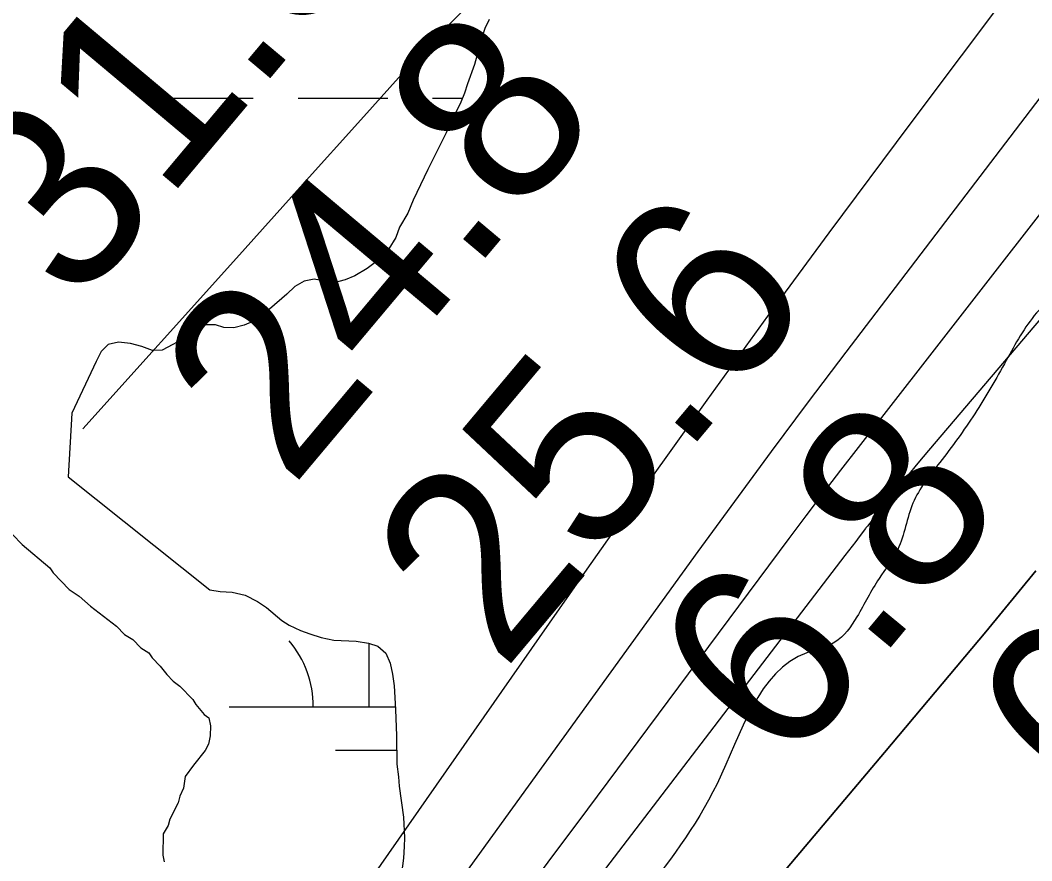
# Model space of a CAD drawing. Extents: x 3297735 to 3335592, y 670436 to 695807.
# Drawn here: x 3314150.2 to 3314511, y 687019.3 to 687319.2 of the extents above; entities that cross this region are included whole.
import ezdxf

# ---------------------------------------------------------------- set-up
doc = ezdxf.new("R2010")
doc.units = 0
for name, color, linetype in [('V-RIVR-EDGE', 7, 'Continuous'), ('V-RIVR-RANG', 7, 'Continuous'), ('V-SITE-VEGE', 7, 'Continuous'), ('V-TOPO-DPTH', 7, 'Continuous'), ('V-TOPO-MAJR', 7, 'Continuous'), ('V-TOPO-MINR', 7, 'Continuous'), ('V-TOPO-WATR', 7, 'Continuous'), ('V-WETL-SWMP', 7, 'Continuous')]:
    doc.layers.add(name, color=color, linetype=linetype)

msp = doc.modelspace()

# ---------------------------------------------------------------- linework, layer by layer
at = {"layer": 'V-RIVR-EDGE'}
for points in [[(3315953.91, 688835.53), (3315950.41, 688815.27), (3315944.59, 688809.9), (3315938.79, 688810.33), (3315929.25, 688809.11), (3315925.1, 688805.39), (3315918.45, 688797.53), (3315915.11, 688787.17), (3315907.21, 688779.32), (3315892.24, 688758.22), (3315869.76, 688720.55), (3315856.46, 688703.59), (3315827.35, 688664.29), (3315794.1, 688630.38), (3315765.43, 688601.02), (3315736.35, 688573.74), (3315712.66, 688548.52), (3315657.83, 688500.16), (3315607.58, 688460.49), (3315575.17, 688429.48), (3315548.98, 688398.05), (3315518.63, 688359.16), (3315489.54, 688328.98), (3315458.39, 688302.11), (3315403.55, 688250.02), (3315373.63, 688220.67), (3315339.13, 688180.55), (3315306.29, 688142.08), (3315264.32, 688099.91), (3315239.81, 688075.52), (3315219.05, 688062.72), (3315204.1, 688050.73), (3315188.74, 688038.75), (3315169.21, 688019.32), (3315140.96, 687994.11), (3315116.03, 687970.13), (3315086.93, 687934.14), (3315061.16, 687904.36), (3315049.51, 687886.98), (3315044.92, 687876.22), (3315038.68, 687866.7), (3315029.12, 687854.29), (3315021.64, 687846.43), (3315008.76, 687833.2), (3314996.71, 687824.11), (3314986.75, 687816.67), (3314981.76, 687810.88), (3314980.91, 687804.25), (3314981.71, 687791.4), (3314981.27, 687779.38), (3314978.76, 687770.27), (3314967.93, 687750.82), (3314950.89, 687732.21), (3314918.07, 687700.37), (3314891.48, 687675.57), (3314883.61, 687678.08), (3314875.33, 687681.41), (3314872.01, 687679.76), (3314871.17, 687675.21), (3314872.37, 687657.38), (3314872.34, 687646.19), (3314869.02, 687642.47), (3314861.97, 687642.9), (3314852.45, 687646.24), (3314846.22, 687643.35), (3314839.58, 687637.57), (3314833.76, 687632.61), (3314831.25, 687622.67), (3314826.65, 687607.34), (3314819.17, 687596.58), (3314801.28, 687572.17), (3314783, 687552.32), (3314776.35, 687547.37), (3314770.53, 687540.75), (3314769.68, 687532.46), (3314766.35, 687525.84), (3314745.56, 687499.78), (3314722.71, 687476.21), (3314707.74, 687458.42), (3314691.11, 687437.74), (3314679.06, 687424.92), (3314661.58, 687393.88), (3314644.53, 687371.12), (3314625.39, 687341.74), (3314609.58, 687316.91), (3314593.36, 687297.05), (3314580.9, 687284.65), (3314564.28, 687271.43), (3314555.14, 687260.67), (3314546.82, 687247.43), (3314531.03, 687232.13), (3314523.55, 687225.11), (3314512.75, 687214.77), (3314501.93, 687197.8), (3314490.69, 687178.77), (3314478.21, 687161.39), (3314468.64, 687146.91), (3314463.22, 687130.34), (3314456.56, 687119.99), (3314448.65, 687106.34), (3314440.75, 687097.24), (3314430.79, 687093.53), (3314398.76, 687046.77), (3314370.89, 687004.98), (3314361.33, 686994.64), (3314357.18, 686991.34), (3314355.51, 686987.19), (3314353.84, 686980.98), (3314350.1, 686976.43), (3314336.37, 686956.98), (3314325.57, 686946.23), (3314310.6, 686929.28), (3314295.62, 686906.52), (3314281.08, 686889.56), (3314266.1, 686868.87), (3314258.61, 686854.8), (3314242.8, 686832.87), (3314215.78, 686800.61), (3314184.62, 686767.94), (3314160.51, 686741.06)], [(3314332.49, 682283.88), (3314344.9, 682287.34), (3314358.11, 682294.67), (3314374.42, 682306.27), (3314394.23, 682317.08), (3314408.21, 682327.13), (3314425.7, 682339.88), (3314434.25, 682347.62), (3314443.2, 682360.39), (3314457.6, 682381.68), (3314472.41, 682411.9), (3314491.89, 682447.14), (3314503.96, 682468.44), (3314519.93, 682495.54), (3314540.57, 682530.4), (3314569.78, 682579.57), (3314586.92, 682612.5), (3314605.25, 682653.56), (3314623.97, 682696.17), (3314633.36, 682728.33), (3314641.57, 682755.46), (3314653.64, 682774.82), (3314666.86, 682788.36), (3314689.79, 682808.86), (3314699.9, 682821.24), (3314716.62, 682840.2), (3314742.69, 682874.26), (3314774.59, 682914.13), (3314793.27, 682940.45), (3314809.22, 682961.74), (3314829.46, 682991.55), (3314848.16, 683027.19), (3314871.52, 683064.75), (3314895.3, 683112.39), (3314930.72, 683167.75), (3314952.14, 683204.16), (3315057.23, 683357.85), (3315078.23, 683381.84), (3315092.99, 683392.28), (3315101.15, 683395.75), (3315113.56, 683398.05), (3315130.23, 683396.45), (3315136.44, 683396.05), (3315142.65, 683398.75), (3315151.58, 683404.93), (3315172.97, 683426.6), (3315192.78, 683442.06), (3315207.17, 683456.37), (3315216.51, 683472.25), (3315223.52, 683484.25), (3315237.14, 683502.83), (3315242.2, 683511.35), (3315243.01, 683524.54), (3315244.19, 683529.19), (3315255.48, 683547.77), (3315279.6, 683579.13), (3315294, 683598.87), (3315305.28, 683613.19), (3315309.97, 683627.14), (3315311.93, 683637.22), (3315317.77, 683644.96), (3315323.59, 683648.05), (3315323.6, 683652.31), (3315326.33, 683655.8), (3315330.61, 683660.83), (3315336.05, 683665.85), (3315339.95, 683675.54), (3315343.47, 683686.39), (3315346.59, 683695.69), (3315347.02, 683710.43), (3315347.43, 683722.45), (3315345.14, 683737.19), (3315345.17, 683749.99), (3315346.75, 683761.23), (3315349.48, 683764.32), (3315349.87, 683767.43), (3315354.17, 683779.05), (3315358.47, 683794.55), (3315362.36, 683800.36), (3315370.14, 683808.48), (3315374.42, 683815.84), (3315383.4, 683837.92), (3315387.32, 683854.98), (3315386.95, 683864.67), (3315385.03, 683871.27), (3315388.14, 683875.14), (3315392.8, 683876.29), (3315394.75, 683880.94), (3315403.32, 683896.43), (3315419.29, 683923.54), (3315433.69, 683947.55), (3315437.2, 683954.52), (3315436.83, 683961.11), (3315438, 683964.99), (3315450.86, 683988.61), (3315458.62, 683992.47), (3315462.51, 683995.17), (3315464.08, 684002.54), (3315468.77, 684016.49), (3315478.5, 684033.53), (3315498.34, 684056.75), (3315513.5, 684070.67), (3315521.28, 684082.29), (3315523.23, 684087.32), (3315534.89, 684097.76), (3315545.01, 684110.54), (3315557.06, 684124.08), (3315577.68, 684151.17), (3315590.51, 684164.33), (3315598.31, 684180.21), (3315604.16, 684192.6), (3315609.61, 684201.51), (3315623.63, 684224.74), (3315637.65, 684249.92), (3315651.66, 684270.43), (3315661.01, 684285.92), (3315665.69, 684296.38), (3315668.82, 684306.85), (3315671.54, 684310.72), (3315680.49, 684322.72), (3315685.93, 684326.58), (3315687.49, 684332.01), (3315687.51, 684337.44), (3315690.62, 684340.92), (3315706.17, 684356.78), (3315715.11, 684366.84), (3315728.72, 684382.71), (3315735.34, 684392), (3315740.79, 684400.13), (3315746.24, 684410.2), (3315754.02, 684419.87), (3315767.64, 684436.9), (3315797.18, 684465.14), (3315824.41, 684496.87), (3315835.68, 684508.87), (3315845.4, 684518.93), (3315855.91, 684533.25), (3315917.34, 684595.92), (3315957, 684638.09), (3315987.3, 684659.73), (3316015.28, 684684.48), (3316035.1, 684702.27), (3316044.05, 684713.5), (3316063.1, 684733.62), (3316100.42, 684768.43), (3316125.29, 684791.63), (3316138.51, 684803.62), (3316150.97, 684823.37), (3316159.55, 684843.13), (3316165.42, 684865.99), (3316173.99, 684881.48), (3316197.71, 684908.18), (3316229.61, 684945.33), (3316249.82, 684965.06), (3316275.47, 684987.88), (3316301.52, 685015.35), (3316311.24, 685022.31), (3316314.74, 685028.11), (3316324.84, 685037.01), (3316331.06, 685041.26), (3316337.27, 685045.12), (3316343.88, 685050.92), (3316349.72, 685059.83), (3316371.5, 685083.43), (3316388.59, 685096.18), (3316398.7, 685107.41), (3316416.19, 685122.87), (3316443.39, 685146.08), (3316453.89, 685155.74), (3316462.82, 685158.82), (3316468.64, 685163.46), (3316479.54, 685177.01), (3316494.69, 685189.77), (3316513.34, 685202.13), (3316536.65, 685221.08), (3316559.19, 685238.47), (3316587.17, 685262.45), (3316636.9, 685301.49), (3316712.28, 685357.54), (3316745.31, 685384.99), (3316768.23, 685402.39), (3316780.67, 685413.21), (3316806.33, 685440.68), (3316819.16, 685455.39), (3316844.44, 685481.7), (3316866.97, 685499.48), (3316882.51, 685511.08), (3316905.85, 685537.39), (3316931.9, 685564.08), (3316969.21, 685598.5), (3316985.92, 685613.59), (3317001.86, 685628.67), (3317017.8, 685644.53), (3317028.68, 685652.65), (3317037.23, 685661.16), (3317052.77, 685673.53), (3317075.3, 685687.82), (3317092.39, 685696.31), (3317103.26, 685703.27), (3317111.03, 685709.84), (3317130.87, 685733.84), (3317147.6, 685754.74), (3317177.16, 685789.18), (3317206.31, 685816.64), (3317272.79, 685885.12), (3317325.67, 685938.89), (3317356.77, 685972.16), (3317386.71, 686002.34), (3317409.64, 686022.45), (3317459.38, 686063.82), (3317493.18, 686088.94), (3317516.11, 686108.66), (3317520.01, 686116.02), (3317520.41, 686123), (3317527.04, 686135.78), (3317538.34, 686157.08), (3317553.89, 686174.89), (3317576.04, 686194.22), (3317585.76, 686203.89), (3317597.05, 686222.09), (3317609.5, 686237.57), (3317632.05, 686261.95), (3317642.16, 686270.84), (3317659.25, 686280.88), (3317668.58, 686290.17), (3317678.68, 686299.45), (3317692.67, 686308.33), (3317712.1, 686324.19), (3317733.86, 686344.3), (3317749.03, 686362.49), (3317772.75, 686387.25), (3317794.13, 686406.59), (3317815.49, 686421.66), (3317821.72, 686429.79), (3317831.45, 686444.5), (3317837.3, 686456.89), (3317843.89, 686458.43), (3317852.43, 686461.9), (3317865.64, 686468.46), (3317881.56, 686479.28), (3317892.45, 686489.33), (3317902.56, 686501.72), (3317906.85, 686510.63), (3317912.32, 686528.84), (3317916.61, 686539.69), (3317920.89, 686544.72), (3317931.77, 686551.67), (3317955.46, 686567.51), (3317973.73, 686582.98), (3317979.95, 686591.88), (3317987.35, 686602.72), (3318007.57, 686624.78), (3318020.39, 686634.83), (3318018.46, 686637.55), (3318030.91, 686653.42), (3318034.78, 686650.69), (3318039.45, 686656.89), (3318050.33, 686664.62), (3318082.55, 686680.82), (3318124.1, 686700.89), (3318142.75, 686715.97), (3318149.36, 686724.09), (3318148.6, 686727.59), (3318152.1, 686732.62), (3318161.82, 686744.62), (3318168.45, 686756.23), (3318174.67, 686766.3), (3318184.4, 686779.46), (3318196.08, 686795.33), (3318211.63, 686812.75), (3318220.97, 686823.97), (3318223.7, 686833.27), (3318227.6, 686840.63), (3318232.66, 686847.21), (3318235.79, 686857.67), (3318240.07, 686864.64), (3318252.91, 686883.22), (3318274.69, 686907.6), (3318298.01, 686928.49), (3318327.13, 686944.7), (3318349.26, 686951.63), (3318362.06, 686955.09), (3318370.22, 686961.27), (3318383.46, 686983.73), (3318391.25, 686996.51), (3318395.14, 686999.99), (3318401.73, 686999.97), (3318407.55, 687001.12), (3318412.6, 687003.82), (3318416.49, 687008.86), (3318422.71, 687016.98), (3318440.6, 687037.49), (3318448.75, 687040.19), (3318453.03, 687042.89), (3318455.76, 687051.42), (3318462.38, 687060.32), (3318484.92, 687082.76), (3318499.31, 687098.23), (3318510.59, 687111), (3318518.77, 687124.94), (3318525, 687134.62), (3318537.83, 687148.55), (3318566.2, 687172.14), (3318582.53, 687190.71), (3318592.64, 687203.1), (3318612.48, 687228.64), (3318628.44, 687251.87), (3318642.05, 687266.57), (3318646.35, 687279.75), (3318655.68, 687290.58), (3318665.01, 687298.71), (3318672.79, 687309.16), (3318676.7, 687321.17), (3318685.65, 687333.94), (3318691.49, 687344.4), (3318699.27, 687352.91), (3318716.37, 687367.22), (3318716.79, 687379.24), (3318717.6, 687392.04), (3318724.22, 687404.82), (3318732, 687415.66), (3318742.88, 687423.77), (3318760.35, 687430.71), (3318770.05, 687431.07), (3318780.9, 687428.33), (3318786.73, 687436.46), (3318804.23, 687454.26), (3318817.46, 687473.23), (3318829.91, 687487.55), (3318848.96, 687509.6), (3318869.19, 687534.37), (3318894.08, 687564.56), (3318929.49, 687611.78), (3318945.82, 687629.19), (3318962.93, 687646.99), (3318977.7, 687660.53), (3318993.65, 687679.88), (3319024.36, 687709.28), (3319059.37, 687753.01), (3319086.2, 687782.03), (3319108.76, 687809.51), (3319125.86, 687827.3), (3319135.21, 687842.41), (3319146.89, 687859.44), (3319161.67, 687877.63), (3319172.56, 687889.63), (3319185.79, 687908.6), (3319206.81, 687940.73), (3319238.34, 687987.58), (3319258.18, 688014.29), (3319282.31, 688048.74), (3319299.82, 688074.29), (3319310.71, 688085.9), (3319319.65, 688093.25), (3319326.26, 688101.37), (3319337.16, 688116.08), (3319351.92, 688127.68), (3319358.93, 688137.36), (3319372.55, 688156.33), (3319390.83, 688181.1), (3319409.12, 688207.04), (3319418.85, 688220.59), (3319428.57, 688231.03), (3319452.68, 688254.63), (3319466.67, 688269.33), (3319477.96, 688285.59), (3319487.29, 688294.49), (3319498.17, 688304.55), (3319498.19, 688312.3), (3319502.08, 688317.33), (3319523.48, 688343.65), (3319546.04, 688372.29), (3319572.1, 688405.58), (3319583.39, 688420.29), (3319604.77, 688443.12), (3319614.49, 688453.95), (3319630.05, 688470.2), (3319645.61, 688490.33), (3319664.28, 688513.94), (3319677.9, 688534.07), (3319689.59, 688553.04), (3319707.1, 688579.37), (3319721.91, 688607.25)]]:
    msp.add_spline(points, degree=3, dxfattribs=at)
at = {"layer": 'V-SITE-VEGE'}
msp.add_lwpolyline([(3314143.93, 687139.25), (3314150.87, 687132.13), (3314160.73, 687123.8), (3314161.87, 687122.02), (3314167.66, 687116.09), (3314171.14, 687113.7), (3314175.2, 687110.13), (3314184.48, 687102.98), (3314187.37, 687100.01), (3314190.28, 687098.22), (3314193.17, 687095.25), (3314196.08, 687093.45), (3314197.23, 687091.68), (3314200.12, 687088.71), (3314202.43, 687085.75), (3314204.74, 687083.38), (3314207.06, 687081.59), (3314211.69, 687076.84), (3314212.84, 687075.07), (3314215.72, 687071.51), (3314217.46, 687070.32), (3314218.01, 687067.38), (3314217.96, 687063.86), (3314217.34, 687060.94), (3314216.14, 687058.61), (3314211.97, 687053.39), (3314208.99, 687049.33), (3314208.35, 687045.24), (3314207.14, 687042.32), (3314206.52, 687039.98), (3314203.51, 687034.16), (3314202.9, 687031.83), (3314201.1, 687028.92), (3314201, 687021.3), (3314201.56, 687018.95)], dxfattribs=at)
at = {"layer": 'V-TOPO-DPTH'}
for points in [[(3315003.13, 687879.15), (3314449.04, 687166.7), (3314442.82, 687158.64), (3314436.62, 687150.56), (3314430.48, 687142.43), (3314424.37, 687134.28), (3314352.53, 687037.75), (3314310.44, 686981.39), (3314268.23, 686925.11), (3314225.84, 686868.97), (3314183.33, 686812.91), (3313874.42, 686406.91), (3313861.35, 686389.9), (3313848.17, 686372.97), (3313834.84, 686356.17), (3313821.4, 686339.45), (3313430.8, 685858.3)], [(3313674.3, 686095.96), (3313724.62, 686159.9), (3313774.94, 686223.85), (3313861.5, 686333.85), (3313868.55, 686342.79), (3313875.61, 686351.72), (3313882.69, 686360.63), (3313889.78, 686369.54), (3313987.37, 686491.93), (3314043.55, 686561.78), (3314100.12, 686631.32), (3314157.27, 686700.39), (3314214.8, 686769.13), (3314458.51, 687057.89), (3314476.6, 687079.43), (3314494.62, 687101.02), (3314512.54, 687122.7)], [(3313674.3, 686095.96), (3313724.62, 686159.9), (3313774.94, 686223.85), (3313861.5, 686333.85), (3313868.55, 686342.79), (3313875.61, 686351.72), (3313882.69, 686360.63), (3313889.78, 686369.54), (3313987.37, 686491.93), (3314043.55, 686561.78), (3314100.12, 686631.32), (3314157.27, 686700.39), (3314214.8, 686769.13), (3314458.51, 687057.89), (3314476.6, 687079.43), (3314494.62, 687101.02), (3314512.54, 687122.7)]]:
    msp.add_lwpolyline(points, dxfattribs=at)
at = {"layer": 'V-TOPO-MAJR'}
msp.add_lwpolyline([(3314974.51, 687972.98), (3314295.44, 687310.2), (3314272.77, 687284.9), (3314250.08, 687259.63), (3314227.36, 687234.37), (3314172.49, 687173.46)], dxfattribs=at)
at = {"layer": 'V-TOPO-MINR'}
for points in [[(3315003.13, 687879.15), (3314449.04, 687166.7), (3314442.82, 687158.64), (3314436.62, 687150.56), (3314430.48, 687142.43), (3314424.37, 687134.28), (3314352.53, 687037.75), (3314310.44, 686981.39), (3314268.23, 686925.11), (3314225.84, 686868.97), (3314183.33, 686812.91), (3313874.42, 686406.91), (3313861.35, 686389.9), (3313848.17, 686372.97), (3313834.84, 686356.17), (3313821.4, 686339.45), (3313430.8, 685858.3)], [(3315062.82, 687858.02), (3314474.18, 687165.65), (3314470.4, 687161.16), (3314466.66, 687156.64), (3314462.97, 687152.08), (3314459.31, 687147.5), (3314452.39, 687138.71), (3314451.88, 687138.06), (3314451.72, 687137.84), (3314449.49, 687134.9), (3314448.22, 687133.21), (3314446.93, 687131.53), (3314444.36, 687128.16), (3313894.75, 686409.48), (3313877.25, 686386.74), (3313859.66, 686364.08), (3313841.93, 686341.52), (3313824.1, 686319.04), (3313506.38, 685920.7)], [(3314656.15, 687478.22), (3314444.67, 687200.72), (3314431.32, 687183.06), (3314418.06, 687165.34), (3314404.93, 687147.51), (3314391.89, 687129.62), (3314252.52, 686936.82), (3314184.51, 686843.36), (3314116.12, 686750.18), (3314047.15, 686657.43), (3313977.8, 686564.96), (3313856.8, 686404.68), (3313847.59, 686392.62), (3313838.28, 686380.64), (3313828.82, 686368.77), (3313819.28, 686356.98), (3313660.7, 686163.49), (3313596.55, 686085.41)], [(3314541.23, 687379.6), (3314504.18, 687331), (3314467.48, 687282.13), (3314438.69, 687243.36), (3314416.78, 687213.57), (3314395.05, 687183.66), (3314373.59, 687153.56), (3314352.3, 687123.33), (3314057.36, 686700.62), (3314020.15, 686647.87), (3313982.59, 686595.38), (3313944.49, 686543.28), (3313906.04, 686491.44), (3313839.27, 686402.38), (3313833.88, 686395.3), (3313828.43, 686388.27), (3313822.87, 686381.32), (3313817.26, 686374.42), (3313743.72, 686285.41), (3313701.15, 686234.16), (3313658.38, 686183.07), (3313615.34, 686132.22)]]:
    msp.add_lwpolyline(points, dxfattribs=at)
at = {"layer": 'V-TOPO-WATR'}
msp.add_lwpolyline([(3314512.54, 687122.7), (3314494.62, 687101.02), (3314476.6, 687079.43), (3314458.51, 687057.89), (3314214.8, 686769.13), (3314157.27, 686700.39), (3314100.12, 686631.32), (3314043.55, 686561.78), (3313987.37, 686491.93), (3313889.78, 686369.54), (3313882.69, 686360.63), (3313875.61, 686351.72), (3313868.55, 686342.79), (3313861.5, 686333.85), (3313774.94, 686223.85), (3313724.62, 686159.9), (3313674.3, 686095.96)], dxfattribs=at)
at = {"layer": 'V-WETL-SWMP'}
for p, q in [((3314315.95, 687316.3), (3314314.83, 687312.92)), ((3314317.44, 687319.49), (3314315.95, 687316.3)), ((3314314.83, 687312.92), (3314312.19, 687303.44)), ((3314312.19, 687303.44), (3314309.67, 687296.58)), ((3314309.67, 687296.58), (3314308.65, 687293.19)), ((3314201.25, 687291.46), (3314233.25, 687291.46)), ((3314249.25, 687291.46), (3314281.25, 687291.46)), ((3314297.25, 687291.46), (3314307.92, 687291.46)), ((3314308.65, 687293.19), (3314307.05, 687289.42)), ((3314307.05, 687289.42), (3314305.16, 687285.76)), ((3314305.16, 687285.76), (3314302.06, 687279)), ((3314302.06, 687279), (3314295.58, 687265.98)), ((3314295.58, 687265.98), (3314290.39, 687254.97)), ((3314290.39, 687254.97), (3314288.48, 687250.44)), ((3314288.48, 687250.44), (3314285.51, 687245.33)), ((3314285.51, 687245.33), (3314284.2, 687241.75)), ((3314284.2, 687241.75), (3314281.71, 687237.61)), ((3314281.71, 687237.61), (3314279.06, 687234.83)), ((3314279.06, 687234.83), (3314276.8, 687232.82)), ((3314273.95, 687230.62), (3314269.55, 687228.06)), ((3314276.8, 687232.82), (3314273.95, 687230.62)), ((3314251.46, 687226.16), (3314248.14, 687224.16)), ((3314254.97, 687226.79), (3314251.46, 687226.16)), ((3314262.04, 687225.53), (3314254.97, 687226.79)), ((3314266.04, 687226.55), (3314262.04, 687225.53)), ((3314269.55, 687228.06), (3314266.04, 687226.55)), ((3314248.14, 687224.16), (3314245.29, 687221.48)), ((3314245.29, 687221.48), (3314239.1, 687216.12)), ((3314239.1, 687216.12), (3314235.96, 687213.54)), ((3314233.12, 687211.73), (3314230.09, 687210.41)), ((3314235.96, 687213.54), (3314233.12, 687211.73)), ((3314215.82, 687210.5), (3314209.94, 687206.4)), ((3314219.8, 687210.54), (3314215.82, 687210.5)), ((3314222.8, 687209.63), (3314219.8, 687210.54)), ((3314226.39, 687209.49), (3314222.8, 687209.63)), ((3314230.09, 687210.41), (3314226.39, 687209.49)), ((3314209.94, 687206.4), (3314200.84, 687201.47)), ((3314178.99, 687200.98), (3314177.2, 687197.5)), ((3314181.55, 687203.47), (3314178.99, 687200.98)), ((3314185.25, 687204.29), (3314181.55, 687203.47)), ((3314189.51, 687203.85), (3314185.25, 687204.29)), ((3314193.48, 687202.83), (3314189.51, 687203.85)), ((3314197.35, 687201.42), (3314193.48, 687202.83)), ((3314200.84, 687201.47), (3314197.35, 687201.42)), ((3314177.2, 687197.5), (3314168.61, 687178.97)), ((3314168.61, 687178.97), (3314167.28, 687156.24)), ((3314167.28, 687156.24), (3314217.85, 687115.92)), ((3314217.85, 687115.92), (3314221.44, 687115.39)), ((3314221.44, 687115.39), (3314225.8, 687115.14)), ((3314225.8, 687115.14), (3314230.35, 687114.01)), ((3314230.35, 687114.01), (3314234.79, 687111.82)), ((3314234.79, 687111.82), (3314237.97, 687109.64)), ((3314237.97, 687109.64), (3314243.54, 687105)), ((3314243.54, 687105), (3314246.14, 687103.41)), ((3314246.14, 687103.41), (3314250.19, 687101.42)), ((3314250.19, 687101.42), (3314253.48, 687100.21)), ((3314253.48, 687100.21), (3314257.54, 687098.99)), ((3314257.54, 687098.99), (3314261.99, 687097.97)), ((3314261.99, 687097.97), (3314269.95, 687097.67)), ((3314269.95, 687097.67), (3314274.41, 687096.93)), ((3314274.41, 687096.93), (3314277.79, 687095.82)), ((3314274.66, 687074.21), (3314274.66, 687096.85)), ((3314277.79, 687095.82), (3314280.58, 687093.36)), ((3314280.58, 687093.36), (3314282.08, 687089.74)), ((3314282.08, 687089.74), (3314283, 687085.85)), ((3314283, 687085.85), (3314283.53, 687081.76)), ((3314283.53, 687081.76), (3314284.01, 687073.21)), ((3314224.66, 687074.21), (3314283.95, 687074.21)), ((3314284.01, 687073.21), (3314284.37, 687063.88)), ((3314284.37, 687063.88), (3314284.53, 687053.78)), ((3314262.66, 687058.78), (3314284.45, 687058.78)), ((3314284.53, 687053.78), (3314285.15, 687049.21)), ((3314285.15, 687049.21), (3314285.4, 687045.91)), ((3314285.4, 687045.91), (3314286.91, 687034.82)), ((3314286.91, 687034.82), (3314287.2, 687027.43)), ((3314287.16, 687024.33), (3314286.91, 687020.25)), ((3314287.2, 687027.43), (3314287.16, 687024.33)), ((3314286.91, 687020.25), (3314286.16, 687014.73))]:
    msp.add_line(p, q, dxfattribs=at)
msp.add_arc((3314219.41, 687074.69), 35.25, 359.2282, 40.7718, dxfattribs=at)

# ---------------------------------------------------------------- texts
at = {"layer": 'V-RIVR-RANG'}
for s, rotation, p in [('31.3', 49.9983, (3314170.04, 687215.93)), ('24.8', 49.9983, (3314246.8, 687151.84)), ('25.6', 49.9983, (3314322.38, 687086.34)), ('6.8', 50.2837, (3314423.64, 687050.79)), ('0', 50.2837, (3314538.33, 687032.37))]:
    msp.add_text(s, height=67, rotation=rotation, dxfattribs=at).set_placement(p)

doc.saveas('drawing.dxf')
